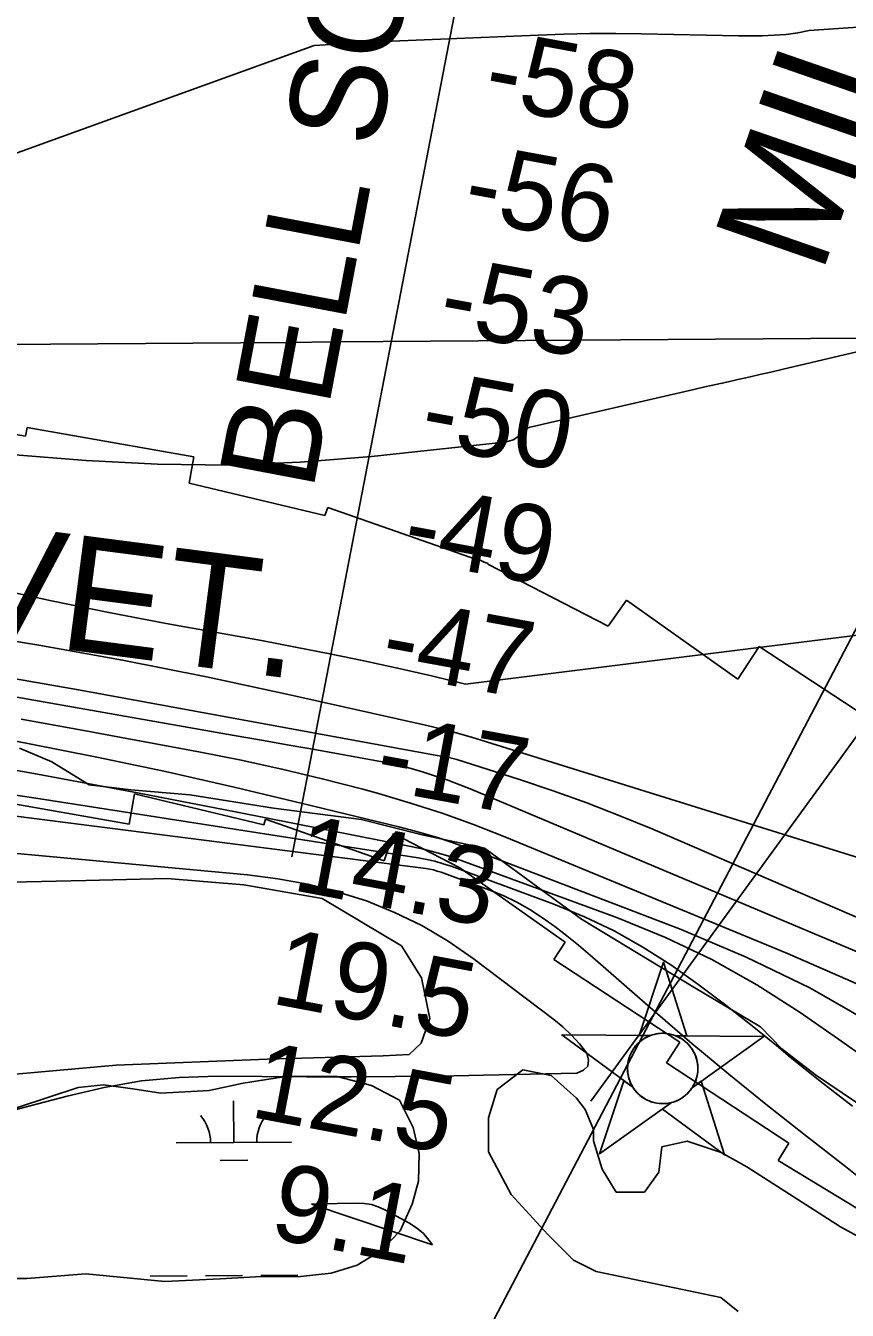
# Model space of a CAD drawing. Extents: x 3540316 to 3578335, y 553172 to 578787.
# Drawn here: x 3547049 to 3547761, y 563815 to 564929 of the extents above; entities that cross this region are included whole.
import ezdxf

# ---------------------------------------------------------------- set-up
doc = ezdxf.new("R2010")
doc.units = 0
for name, color, linetype in [('V-CHAN-NAID', 7, 'Continuous'), ('V-GRID-MAJR', 7, 'Continuous'), ('V-RIVR-EDGE', 7, 'Continuous'), ('V-RIVR-RANG', 7, 'Continuous'), ('V-RRAP-RVMT', 7, 'Continuous'), ('V-RRAP-RVMT-IDEN', 7, 'Continuous'), ('V-SITE-VEGE', 7, 'Continuous'), ('V-TOPO-DPTH', 7, 'Continuous'), ('V-TOPO-MAJR', 7, 'Continuous'), ('V-TOPO-MINR', 7, 'Continuous'), ('V-TOPO-WATR', 7, 'Continuous'), ('V-UTIL-IDEN', 7, 'Continuous'), ('V-UTIL-LINE', 7, 'Continuous'), ('V-WETL-SWMP', 7, 'Continuous')]:
    doc.layers.add(name, color=color, linetype=linetype)

msp = doc.modelspace()

# ---------------------------------------------------------------- linework, layer by layer
at = {"layer": 'V-CHAN-NAID'}
for points in [[(3547590.5, 564053.5), (3547580.9, 564053.6), (3547602, 564117.1), (3547622.2, 564053.3), (3547612.6, 564053.4), (3547611.1, 564053.9), (3547609, 564054.6), (3547606.9, 564055), (3547604.9, 564055.3), (3547603.7, 564055.4), (3547602.2, 564055.5), (3547600.5, 564055.5), (3547599.1, 564055.4), (3547597.2, 564055.2), (3547595.8, 564055), (3547594.1, 564054.6), (3547592.5, 564054.2), (3547591.5, 564053.9)], [(3547590.5, 564053.5), (3547514, 564054.1), (3547575.5, 564008.7), (3547574.4, 564010.6), (3547573.6, 564012.2), (3547572.8, 564014.2), (3547572.1, 564016.2), (3547571.7, 564017.5), (3547571.4, 564019.2), (3547571.1, 564020.6), (3547570.9, 564022.2), (3547570.8, 564024), (3547570.8, 564025.5), (3547570.9, 564027.6), (3547571.1, 564029.2), (3547571.5, 564031.4), (3547572, 564033.4), (3547572.6, 564035.2), (3547573.2, 564036.9), (3547574, 564038.5), (3547574.8, 564040), (3547575.8, 564041.8), (3547576.9, 564043.2), (3547577.9, 564044.5), (3547578.9, 564045.7), (3547580.2, 564047), (3547581.2, 564048), (3547583, 564049.4), (3547584.2, 564050.2), (3547585.9, 564051.3), (3547587.6, 564052.2), (3547589, 564052.9)], [(3547612.6, 564053.4), (3547689.1, 564052.8), (3547626.9, 564008.3), (3547627.8, 564009.8), (3547628.8, 564011.6), (3547629.5, 564013.2), (3547630.3, 564015.2), (3547630.8, 564017), (3547631.2, 564018.6), (3547631.6, 564020.6), (3547631.8, 564022.2), (3547631.9, 564024.4), (3547631.9, 564026.5), (3547631.7, 564028.7), (3547631.4, 564030.4), (3547630.9, 564032.7), (3547630.3, 564034.8), (3547629.5, 564036.8), (3547628.9, 564038.2), (3547627.9, 564040.1), (3547626.8, 564041.9), (3547625.6, 564043.6), (3547624.3, 564045.1), (3547623.1, 564046.5), (3547621.4, 564048), (3547619.7, 564049.4), (3547618, 564050.6), (3547616.1, 564051.7), (3547614.6, 564052.5)], [(3547608.9, 563995.4), (3547546.7, 563950.9), (3547567.8, 564014.4), (3547575.5, 564008.7), (3547576.2, 564007.7), (3547577.6, 564005.8), (3547578.8, 564004.4), (3547580.2, 564002.9), (3547581.6, 564001.7), (3547583.1, 564000.5), (3547584.5, 563999.5), (3547586.2, 563998.5), (3547587.9, 563997.6), (3547589.7, 563996.8), (3547591.1, 563996.2), (3547592.7, 563995.7), (3547595, 563995.1), (3547596.5, 563994.8), (3547598.5, 563994.6), (3547600.1, 563994.5), (3547601.9, 563994.5), (3547603.6, 563994.5), (3547605.3, 563994.7), (3547607.2, 563995)], [(3547626.9, 564008.3), (3547634.7, 564013.9), (3547655, 563950.1), (3547601.1, 563989.8), (3547608.9, 563995.4), (3547610.6, 563995.9), (3547612.2, 563996.4), (3547614.3, 563997.3), (3547616.1, 563998.2), (3547617.9, 563999.3), (3547619.7, 564000.6), (3547621.2, 564001.8), (3547622.5, 564003), (3547623.9, 564004.4), (3547625.1, 564005.8), (3547626.2, 564007.3)]]:
    msp.add_lwpolyline(points, close=True, dxfattribs=at)
msp.add_circle((3547601.4, 564025), 30.5, dxfattribs=at)
at = {"layer": 'V-GRID-MAJR'}
msp.add_spline([(3544475.4, 564634.2), (3549748.1, 564672.9), (3555020.8, 564712.4), (3560293.6, 564752.7), (3565566.3, 564793.7), (3570839, 564835.5), (3576111.7, 564878.1)], degree=3, dxfattribs=at)
at = {"layer": 'V-RIVR-EDGE'}
msp.add_lwpolyline([(3547043.8, 564302.9), (3547071.9, 564290.8), (3547104.3, 564270.9), (3547140.3, 564266.6), (3547191.3, 564262.3), (3547263.9, 564250.7), (3547340.2, 564240.9), (3547393, 564227.6), (3547447, 564216), (3547475.7, 564194.9), (3547530.9, 564154.6), (3547629.2, 564094.9), (3547686.1, 564061.2), (3547704.7, 564041.9), (3547734, 564019.6), (3547780.2, 563988.3)], dxfattribs=at)
at = {"layer": 'V-RIVR-RANG'}
msp.add_line((3547430.8, 563760.8), (3547839.1, 564540.3), dxfattribs=at)
at = {"layer": 'V-RRAP-RVMT'}
for p, q in [((3547049.1, 564573.2), (3546939.6, 564592.5)), ((3547050.4, 564580.8), (3547049.1, 564573.2)), ((3547194.9, 564555.3), (3547050.4, 564580.8)), ((3547190.9, 564532.7), (3547194.9, 564555.3)), ((3547308.6, 564504.4), (3547190.9, 564532.7)), ((3547311, 564511.5), (3547308.6, 564504.4)), ((3547439.9, 564466.4), (3547311, 564511.5)), ((3547440.4, 564467.3), (3547439.9, 564466.4)), ((3547446.7, 564464), (3547440.4, 564467.3)), ((3547450, 564462.9), (3547446.7, 564464)), ((3547449.9, 564462.4), (3547450, 564462.9)), ((3547554.1, 564408.6), (3547449.9, 564462.4)), ((3547569.9, 564431), (3547554.1, 564408.6)), ((3547666.6, 564362.5), (3547569.9, 564431)), ((3547685.1, 564390.8), (3547666.6, 564362.5)), ((3547794.4, 564319.1), (3547685.1, 564390.8)), ((3547011.4, 564259.4), (3547138.8, 564236.9)), ((3547138.8, 564236.9), (3547143.5, 564263.2)), ((3547143.5, 564263.2), (3547255.7, 564236.2)), ((3547255.7, 564236.2), (3547256.9, 564241.1)), ((3547256.9, 564241.1), (3547359.8, 564205.1)), ((3547359.8, 564205.1), (3547368.1, 564228.8)), ((3547368.1, 564228.8), (3547425.5, 564199)), ((3547425.5, 564199), (3547516.9, 564134.6)), ((3547516.9, 564134.6), (3547507.1, 564119.6)), ((3547507.1, 564119.6), (3547616.3, 564047.8)), ((3547616.3, 564047.8), (3547604.6, 564030)), ((3547604.6, 564030), (3547710.8, 563960.3)), ((3547710.8, 563960.3), (3547701.5, 563945.2)), ((3547701.5, 563945.2), (3547828.8, 563867.8))]:
    msp.add_line(p, q, dxfattribs=at)
at = {"layer": 'V-SITE-VEGE'}
for p, q in [((3546977.9, 564185.3), (3547101.2, 564188)), ((3547101.2, 564188), (3547171.7, 564189.8)), ((3547171.7, 564189.8), (3547238.3, 564184.2)), ((3547238.3, 564184.2), (3547306.2, 564172.3)), ((3547306.2, 564172.3), (3547375, 564131.4)), ((3547375, 564131.4), (3547392.4, 564103.5)), ((3547392.4, 564103.5), (3547399.6, 564068.2)), ((3547399.6, 564068.2), (3547391.9, 564046.9)), ((3547391.9, 564046.9), (3547381.7, 564037)), ((3547359, 564035.9), (3547258.4, 564033)), ((3547381.7, 564037), (3547359, 564035.9)), ((3547127.5, 564027.9), (3546988.9, 564015.4)), ((3547258.4, 564033), (3547127.5, 564027.9)), ((3547457.9, 564006.7), (3547480.1, 564023.9)), ((3547480.1, 564023.9), (3547504.7, 564018.9)), ((3547504.7, 564018.9), (3547526.8, 563999.2)), ((3547450.5, 563982.1), (3547457.9, 564006.7)), ((3547526.8, 563999.2), (3547534.2, 563989.3)), ((3547450.4, 563952.6), (3547450.5, 563982.1)), ((3547534.2, 563989.3), (3547541.5, 563972)), ((3547541.5, 563972), (3547541.5, 563962.2)), ((3547541.5, 563962.2), (3547548.8, 563937.6)), ((3547600.6, 563957.1), (3547622.7, 563962)), ((3547622.7, 563962), (3547652.2, 563952.1)), ((3547470, 563915.6), (3547450.4, 563952.6)), ((3547598.1, 563935), (3547600.6, 563957.1)), ((3547652.2, 563952.1), (3547674.4, 563939.7)), ((3547548.8, 563937.6), (3547561.1, 563917.8)), ((3547674.4, 563939.7), (3547755.4, 563887.8)), ((3547585.7, 563917.8), (3547598.1, 563935)), ((3547501.9, 563881), (3547470, 563915.6)), ((3547561.1, 563917.8), (3547585.7, 563917.8)), ((3547524, 563858.8), (3547501.9, 563881)), ((3547755.4, 563887.8), (3547885.7, 563816.1)), ((3547543.7, 563848.9), (3547524, 563858.8)), ((3547651.9, 563826.5), (3547543.7, 563848.9)), ((3547666.7, 563814.2), (3547651.9, 563826.5))]:
    msp.add_line(p, q, dxfattribs=at)
at = {"layer": 'V-TOPO-DPTH'}
msp.add_line((3547296.9, 563907.3), (3547401.8, 563872), dxfattribs=at)
for points in [[(3548006.1, 564430.2), (3547430.3, 564358.4), (3547401, 564365.4), (3547371.6, 564372.2), (3547342.2, 564378.6), (3547312.7, 564384.7), (3547283.1, 564390.5), (3547253.5, 564396.1), (3547171, 564411), (3547121.2, 564420.4), (3547071.6, 564430.4), (3547022, 564441.1)], [(3548006.1, 564430.2), (3547430.3, 564358.4), (3547401, 564365.4), (3547371.6, 564372.2), (3547342.2, 564378.6), (3547312.7, 564384.7), (3547283.1, 564390.5), (3547253.5, 564396.1), (3547171, 564411), (3547121.2, 564420.4), (3547071.6, 564430.4), (3547022, 564441.1)], [(3548108, 564102.7), (3547448.7, 564308.4), (3547435.6, 564312.3), (3547422.4, 564316), (3547409.1, 564319.4), (3547395.8, 564322.6), (3547278.1, 564349.1), (3547205.8, 564364.6), (3547133.2, 564379.1), (3547060.4, 564392), (3546987.4, 564403.9)], [(3546987.4, 564403.9), (3547060.4, 564392), (3547133.2, 564379.1), (3547205.8, 564364.6), (3547278.1, 564349.1), (3547395.8, 564322.6), (3547409.1, 564319.4), (3547422.4, 564316), (3547435.6, 564312.3), (3547448.7, 564308.4), (3548108, 564102.7)], [(3548082.9, 564020.5), (3547592.8, 564232.4), (3547564.3, 564244.2), (3547535.6, 564255.4), (3547506.5, 564265.8), (3547477.2, 564275.5), (3547422.8, 564292.8), (3547418.3, 564294), (3547416, 564294.6), (3547413.7, 564295), (3547094.9, 564353.3), (3547027, 564365.3)], [(3547027, 564365.3), (3547094.9, 564353.3), (3547413.7, 564295), (3547416, 564294.6), (3547418.3, 564294), (3547422.8, 564292.8), (3547477.2, 564275.5), (3547506.5, 564265.8), (3547535.6, 564255.4), (3547564.3, 564244.2), (3547592.8, 564232.4), (3548082.9, 564020.5)], [(3547045.2, 564328), (3547096.3, 564318.6), (3547200.6, 564299.3), (3547236, 564292.3), (3547271.3, 564284.7), (3547306.3, 564276.2), (3547341.3, 564267.1), (3547355, 564263.4), (3547382.8, 564255.2), (3547410.3, 564246.3), (3547437.5, 564236.5), (3547464.5, 564225.9), (3547709.5, 564124.6), (3547769.1, 564098.6)], [(3547045.2, 564328), (3547096.3, 564318.6), (3547200.6, 564299.3), (3547236, 564292.3), (3547271.3, 564284.7), (3547306.3, 564276.2), (3547341.3, 564267.1), (3547355, 564263.4), (3547382.8, 564255.2), (3547410.3, 564246.3), (3547437.5, 564236.5), (3547464.5, 564225.9), (3547709.5, 564124.6), (3547769.1, 564098.6)], [(3547775.5, 564035.2), (3547756.8, 564048.5), (3547720.6, 564073.4), (3547682.9, 564097.4), (3547644.1, 564119.4), (3547603.7, 564138.5), (3547562.3, 564155.5), (3547426.6, 564205.4), (3547415.9, 564209), (3547405.1, 564212.3), (3547394.1, 564215.1), (3547383.1, 564217.6), (3547232.5, 564247.2), (3547146.1, 564263.9), (3547059.5, 564280.1), (3546972.8, 564295.5)], [(3546972.8, 564295.5), (3547059.5, 564280.1), (3547146.1, 564263.9), (3547232.5, 564247.2), (3547383.1, 564217.6), (3547394.1, 564215.1), (3547405.1, 564212.3), (3547415.9, 564209), (3547426.6, 564205.4), (3547562.3, 564155.5), (3547603.7, 564138.5), (3547644.1, 564119.4), (3547682.9, 564097.4), (3547720.6, 564073.4), (3547756.8, 564048.5), (3547775.5, 564035.2)], [(3547774.4, 563928.5), (3547759.8, 563940.1), (3547723.5, 563968.2), (3547690.9, 563994), (3547658.6, 564020.1), (3547626.7, 564046.8), (3547595.2, 564073.9), (3547538.5, 564123.4), (3547528.5, 564131.8), (3547518.2, 564140.1), (3547507.8, 564148), (3547497.1, 564155.7), (3547486.1, 564162.8), (3547474.8, 564169.3), (3547463, 564174.9), (3547450.8, 564179.9), (3547409.3, 564195.2), (3547406, 564196.2), (3547402.8, 564197.2), (3547399.4, 564197.9), (3547396.1, 564198.4), (3546852.6, 564267.9)], [(3547401.8, 563872), (3547399, 563875.9), (3547393.9, 563881.8), (3547387.9, 563886.7), (3547381.4, 563891.1), (3547360.6, 563902.4), (3547354.8, 563905), (3547348.8, 563906.9), (3547342.6, 563907.9), (3547336.3, 563908.3), (3547301.7, 563907.5), (3547296.9, 563907.3)]]:
    msp.add_lwpolyline(points, dxfattribs=at)
at = {"layer": 'V-TOPO-MAJR'}
msp.add_lwpolyline([(3546702.1, 564583.9), (3547101.5, 564552.2), (3547163.4, 564549.1), (3547225.2, 564548.2), (3547287, 564550.8), (3547348.8, 564555.7), (3547464.1, 564568.1), (3547468, 564568.9), (3547471.7, 564570.2), (3547475, 564572.2), (3547478.2, 564574.6), (3547483.5, 564579.7), (3547484.1, 564580.2), (3547485.2, 564580.8), (3547486.4, 564581.2), (3547628.3, 564613.8), (3547637.8, 564616), (3547647.4, 564618.1), (3547656.9, 564620.3), (3547666.5, 564622.4), (3547676.1, 564624.6), (3547685.6, 564626.7), (3547695.2, 564628.9), (3547704.7, 564631.2), (3547774.7, 564647.6)], dxfattribs=at)
at = {"layer": 'V-TOPO-MINR'}
for points in [[(3546874.5, 564758.6), (3547299.3, 564912.2), (3547352.3, 564915.4), (3547493.4, 564921.2), (3547515.8, 564922), (3547538.2, 564922.4), (3547560.7, 564922.4), (3547583.1, 564922.2), (3547667, 564920.4), (3547677.3, 564920.4), (3547687.6, 564920.5), (3547698, 564921), (3547708.3, 564921.8), (3547718.5, 564923.1), (3547728.5, 564925), (3548374.6, 564969.7)], [(3547022, 564441.1), (3547071.6, 564430.4), (3547121.2, 564420.4), (3547171, 564411), (3547253.5, 564396.1), (3547283.1, 564390.5), (3547312.7, 564384.7), (3547342.2, 564378.6), (3547371.6, 564372.2), (3547401, 564365.4), (3547430.3, 564358.4), (3548006.1, 564430.2)], [(3546987.4, 564403.9), (3547060.4, 564392), (3547133.2, 564379.1), (3547205.8, 564364.6), (3547278.1, 564349.1), (3547395.8, 564322.6), (3547409.1, 564319.4), (3547422.4, 564316), (3547435.6, 564312.3), (3547448.7, 564308.4), (3548108, 564102.7)], [(3546759.9, 564362.5), (3547051.1, 564306.8), (3547110.8, 564294.9), (3547170.4, 564282.4), (3547229.8, 564269), (3547289.1, 564254.9), (3547372.7, 564234.5), (3547390, 564229.9), (3547407.1, 564224.9), (3547423.9, 564219.3), (3547440.7, 564213.2), (3547617.4, 564145.4), (3547673.8, 564121.4), (3547728.9, 564094.9), (3547781.9, 564064.6)], [(3546967.4, 564359.9), (3547230, 564313.8), (3547253.7, 564309.6), (3547277.5, 564305.4), (3547301.3, 564301.2), (3547325, 564297), (3547350.5, 564292.4), (3547361.5, 564290.3), (3547372.4, 564287.9), (3547383.2, 564285.1), (3547393.9, 564282), (3547404.5, 564278.6), (3547415.1, 564275), (3547425.5, 564271), (3547435.9, 564266.9), (3547962.1, 564045.1)], [(3547027, 564365.3), (3547094.9, 564353.3), (3547413.7, 564295), (3547416, 564294.6), (3547418.3, 564294), (3547422.8, 564292.8), (3547477.2, 564275.5), (3547506.5, 564265.8), (3547535.6, 564255.4), (3547564.3, 564244.2), (3547592.8, 564232.4), (3548082.9, 564020.5)], [(3547045.2, 564328), (3547096.3, 564318.6), (3547200.6, 564299.3), (3547236, 564292.3), (3547271.3, 564284.7), (3547306.3, 564276.2), (3547341.3, 564267.1), (3547355, 564263.4), (3547382.8, 564255.2), (3547410.3, 564246.3), (3547437.5, 564236.5), (3547464.5, 564225.9), (3547709.5, 564124.6), (3547769.1, 564098.6)], [(3546852.6, 564267.9), (3547396.1, 564198.4), (3547399.4, 564197.9), (3547402.8, 564197.2), (3547406, 564196.2), (3547409.3, 564195.2), (3547450.8, 564179.9), (3547463, 564174.9), (3547474.8, 564169.3), (3547486.1, 564162.8), (3547497.1, 564155.7), (3547507.8, 564148), (3547518.2, 564140.1), (3547528.5, 564131.8), (3547538.5, 564123.4), (3547595.2, 564073.9), (3547626.7, 564046.8), (3547658.6, 564020.1), (3547690.9, 563994), (3547723.5, 563968.2), (3547759.8, 563940.1), (3547774.4, 563928.5)], [(3546998.5, 564268.4), (3547061.6, 564258.7), (3547389.5, 564207.6), (3547396.8, 564206.3), (3547403.9, 564204.7), (3547411, 564202.6), (3547418, 564200.3), (3547507, 564167.5), (3547533.6, 564156.6), (3547559.4, 564144.4), (3547584.3, 564130.2), (3547608.4, 564114.8), (3547631.9, 564098), (3547655, 564080.8), (3547677.6, 564063.1), (3547700, 564044.9), (3547710.2, 564036.2), (3547737.8, 564014), (3547766, 563992.4)], [(3546707.4, 564242.5), (3547241.3, 564193), (3547267.6, 564189.6), (3547293.6, 564184.9), (3547319.2, 564178.3), (3547344.5, 564170.4), (3547369, 564160.4), (3547392.7, 564149.1), (3547415.3, 564135.5), (3547437.1, 564120.5), (3547506.9, 564067.6), (3547514.8, 564061), (3547522.3, 564054), (3547529.2, 564046.4), (3547535.6, 564038.3), (3547537.1, 564032.2), (3547536.5, 564027.1), (3547532.8, 564023.5), (3547527, 564021), (3547445.9, 564019.1), (3547407.7, 564018.4), (3547369.4, 564017.9), (3547331.2, 564017.7), (3547293, 564017.8), (3547215.2, 564018.3), (3547182.3, 564017.1), (3547149.6, 564014.2), (3547117.2, 564008.6), (3547085.1, 564001.1), (3547053.1, 563992.5), (3547021, 563984.2)], [(3547401.8, 563872), (3547399, 563875.9), (3547393.9, 563881.8), (3547387.9, 563886.7), (3547381.4, 563891.1), (3547360.6, 563902.4), (3547354.8, 563905), (3547348.8, 563906.9), (3547342.6, 563907.9), (3547336.3, 563908.3), (3547301.7, 563907.5), (3547296.9, 563907.3)]]:
    msp.add_lwpolyline(points, dxfattribs=at)
at = {"layer": 'V-TOPO-WATR'}
msp.add_lwpolyline([(3546972.8, 564295.5), (3547059.5, 564280.1), (3547146.1, 564263.9), (3547232.5, 564247.2), (3547383.1, 564217.6), (3547394.1, 564215.1), (3547405.1, 564212.3), (3547415.9, 564209), (3547426.6, 564205.4), (3547562.3, 564155.5), (3547603.7, 564138.5), (3547644.1, 564119.4), (3547682.9, 564097.4), (3547720.6, 564073.4), (3547756.8, 564048.5), (3547775.5, 564035.2)], dxfattribs=at)
at = {"layer": 'V-UTIL-LINE'}
for p, q in [((3547280, 564208.4), (3547757.9, 566690.3)), ((3547539.2, 563996.7), (3549252.4, 566353.1))]:
    msp.add_line(p, q, dxfattribs=at)
at = {"layer": 'V-WETL-SWMP'}
for p, q in [((3547237.8, 564012.4), (3547274.8, 564017.9)), ((3547274.8, 564017.9), (3547319.1, 564017.9)), ((3547319.1, 564017.9), (3547348.9, 564010.2)), ((3547070.1, 564000.5), (3547094.5, 564008.6)), ((3547094.5, 564008.6), (3547116.5, 564010.7)), ((3547116.5, 564010.7), (3547142, 564007.3)), ((3547142, 564007.3), (3547166.3, 564003.6)), ((3547166.3, 564003.6), (3547208.3, 564006)), ((3547208.3, 564006), (3547237.8, 564012.4)), ((3547348.9, 564010.2), (3547373.1, 563997.4)), ((3547041.3, 563991), (3547070.1, 564000.5)), ((3547229.5, 563960.8), (3547229.2, 563996.8)), ((3547373.1, 563997.4), (3547385.1, 563973.7)), ((3547385.1, 563973.7), (3547390.4, 563951.3)), ((3547179.5, 563960.4), (3547279.5, 563961.2)), ((3547390.4, 563951.3), (3547389.7, 563927.4)), ((3547217.6, 563945.3), (3547241.6, 563945.5)), ((3547389.7, 563927.4), (3547384.1, 563907.4)), ((3547384.1, 563907.4), (3547373.7, 563884.3)), ((3547373.7, 563884.3), (3547357.4, 563867.2)), ((3547357.4, 563867.2), (3547336.5, 563854.5)), ((3547101.3, 563846.8), (3547050.2, 563842.9)), ((3547169.9, 563840.3), (3547101.3, 563846.8)), ((3547314, 563847.6), (3547287.3, 563844.7)), ((3547336.5, 563854.5), (3547314, 563847.6)), ((3547050.2, 563842.9), (3547000.4, 563842.6)), ((3547157, 563844.8), (3547189, 563845.1)), ((3547217.8, 563842.6), (3547169.9, 563840.3)), ((3547205, 563845.2), (3547237, 563845.4)), ((3547248.5, 563844.3), (3547217.8, 563842.6)), ((3547287.3, 563844.7), (3547248.5, 563844.3)), ((3547253, 563845.6), (3547285, 563845.8))]:
    msp.add_line(p, q, dxfattribs=at)
for centre, start, end in [((3547174.2, 563960.9), 359.6699, 41.2135), ((3547284.7, 563961.7), 139.6699, 181.2135)]:
    msp.add_arc(centre, 35.2, start, end, dxfattribs=at)

# ---------------------------------------------------------------- texts
at = {"layer": 'V-CHAN-NAID'}
msp.add_text('MILE "133" (134.0)', height=100, rotation=70.8876, dxfattribs=at).set_placement((3547739, 564712.1))
at = {"layer": 'V-RIVR-RANG'}
for s, rotation, p in [('-58', 349.5869, (3547444.3, 564860.6)), ('-56', 349.5869, (3547426.5, 564762.2)), ('-53', 349.5869, (3547405.1, 564664.5)), ('-50', 349.5869, (3547389.1, 564565.8)), ('-49', 349.5869, (3547373.9, 564466.9)), ('-47', 349.5869, (3547355, 564368.7)), ('-17', 349.5869, (3547350.2, 564267.9)), ('14.3', 349.3083, (3547278.9, 564179.9)), ('19.5', 349.3083, (3547260.6, 564081.6)), ('12.5', 349.3083, (3547242.3, 563983.3)), ('9.1', 349.3083, (3547259, 563878.4))]:
    msp.add_text(s, height=67, rotation=rotation, dxfattribs=at).set_placement(p)
at = {"layer": 'V-RRAP-RVMT-IDEN'}
msp.add_text('REVET.', height=100, rotation=352.5987, dxfattribs=at).set_placement((3546803.2, 564424.8))
at = {"layer": 'V-UTIL-IDEN'}
msp.add_text('BELL SOUTH TEL & TEL', height=83, rotation=79.2599, dxfattribs=at).set_placement((3547297.9, 564524.7))

doc.saveas('drawing.dxf')
